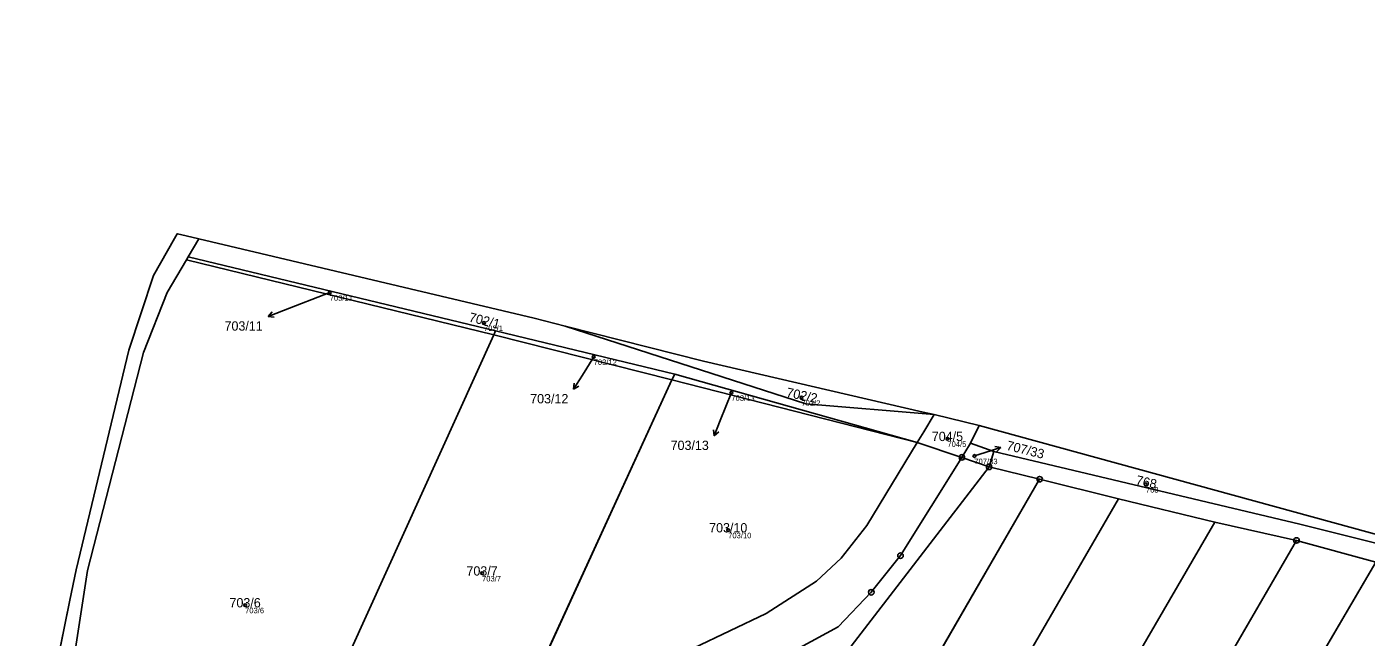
# Model space of a CAD drawing. Extents: x -603967 to -594699, y -1179315 to -1165625.
# Drawn here: x -598492.8 to -598248.8, y -1172051.9 to -1171940.7 of the extents above; entities that cross this region are included whole.
import ezdxf

# ---------------------------------------------------------------- set-up
doc = ezdxf.new("R2010")
doc.units = 0
for name, color, linetype in [('Definiční body', 7, 'Continuous'), ('Hranice parcel', 7, 'Continuous'), ('Parcelní čísla', 7, 'Continuous'), ('Polygon ku', 7, 'Continuous'), ('Polygon parcely', 7, 'Continuous'), ('Pop  PČ popisy', 7, 'Continuous'), ('Značky bodu BP', 7, 'Continuous')]:
    doc.layers.add(name, color=color, linetype=linetype)

msp = doc.modelspace()

# ---------------------------------------------------------------- linework, layer by layer
at = {"layer": 'Definiční body'}
for centre in [(-598437.61, -1171989.08994), (-598409.52, -1171994.60994), (-598389.54, -1172000.78994), (-598364.46, -1172007.31994), (-598351.7, -1172008.21994), (-598325.11, -1172015.71994), (-598320.2, -1172018.85994), (-598288.96, -1172024.02994), (-598365.04, -1172032.35994), (-598409.87, -1172040.22994), (-598453.03, -1172046.01994)]:
    msp.add_circle(centre, 0.25, dxfattribs=at)
at = {"layer": 'Hranice parcel'}
for p, q in [((-598465.39, -1171978.38), (-598465.9, -1171979.26)), ((-598464.8, -1171978.48), (-598465.39, -1171978.38)), ((-598461.45, -1171979.32), (-598464.8, -1171978.48)), ((-598465.9, -1171979.26), (-598469.7, -1171985.95)), ((-598463.38, -1171982.59), (-598461.45, -1171979.32)), ((-598461.45, -1171979.32), (-598400.36, -1171993.78)), ((-598463.68, -1171983.11), (-598463.38, -1171982.59)), ((-598407.74, -1171996.76), (-598463.68, -1171983.11)), ((-598463.38, -1171982.59), (-598407.44, -1171996.09)), ((-598394.72, -1171995.21), (-598400.36, -1171993.78)), ((-598407.74, -1171996.76), (-598407.44, -1171996.09)), ((-598407.44, -1171996.09), (-598374.77, -1172003.98)), ((-598407.74, -1171996.76), (-598375.28, -1172005.01)), ((-598375.28, -1172005.01), (-598405.29, -1172070.42)), ((-598375.28, -1172005.01), (-598374.77, -1172003.98)), ((-598330.61, -1172016.41), (-598375.28, -1172005.01)), ((-598374.77, -1172003.98), (-598330.61, -1172016.41)), ((-598327.53, -1172011.33), (-598329.53, -1172010.87)), ((-598327.53, -1172011.33), (-598319.33, -1172013.31)), ((-598320.93, -1172016.51), (-598319.33, -1172013.31)), ((-598322.47, -1172019.12), (-598330.61, -1172016.41)), ((-598320.93, -1172016.51), (-598316.66, -1172018.03)), ((-598316.66, -1172018.03), (-598317.51, -1172020.84)), ((-598317.51, -1172020.84), (-598322.47, -1172019.12)), ((-598346, -1172088.22), (-598308.31, -1172023.09)), ((-598317.51, -1172020.84), (-598343.23, -1172054.29)), ((-598308.31, -1172023.09), (-598317.51, -1172020.84)), ((-598308.31, -1172023.09), (-598293.97, -1172026.64)), ((-598293.97, -1172026.64), (-598333.7, -1172095.38)), ((-598276.39, -1172030.89), (-598293.97, -1172026.64)), ((-598261.53, -1172034.25), (-598276.39, -1172030.89)), ((-598322.55, -1172139.42), (-598261.53, -1172034.25)), ((-598247.09, -1172038.18), (-598261.53, -1172034.25)), ((-598483.81, -1172039.59), (-598484.93, -1172045.11)), ((-598308.72, -1172143.41), (-598247.09, -1172038.18)), ((-598484.93, -1172045.11), (-598491.5, -1172077.55))]:
    msp.add_line(p, q, dxfattribs=at)
for points in [[(-598492.79, -1172111.65), (-598481.73, -1172039.73), (-598471.52, -1172000), (-598467.2, -1171989.07), (-598463.68, -1171983.11)], [(-598469.7, -1171985.95), (-598474.23, -1171999.57), (-598483.81, -1172039.59)], [(-598327.53, -1172011.33), (-598350.88, -1172009.38), (-598394.72, -1171995.21)], [(-598394.72, -1171995.21), (-598369.52, -1172001.59), (-598329.53, -1172010.87)], [(-598449.97, -1172091.41), (-598450.36, -1172090.71), (-598407.74, -1171996.76)], [(-598330.61, -1172016.41), (-598329.43, -1172014.48), (-598327.53, -1172011.33)], [(-598319.33, -1172013.31), (-598244.28, -1172033.9), (-598146.44, -1172059.84), (-597972.89, -1172102), (-597944.79, -1172109.68)], [(-598330.61, -1172016.41), (-598339.81, -1172031.52), (-598344.44, -1172037.45), (-598348.95, -1172041.69), (-598358.14, -1172047.54), (-598371.35, -1172053.9), (-598401.85, -1172068.91), (-598405.29, -1172070.42)], [(-598322.47, -1172019.12), (-598321.96, -1172018.2), (-598320.93, -1172016.51)], [(-597977.08, -1172102.23), (-598260.91, -1172031.29), (-598316.66, -1172018.03)], [(-598364.01, -1172060.34), (-598345.03, -1172050), (-598338.98, -1172043.69), (-598333.65, -1172037.02), (-598322.47, -1172019.12)], [(-598276.39, -1172030.89), (-598348.36, -1172154.77), (-598351.37, -1172159.92)]]:
    msp.add_lwpolyline(points, dxfattribs=at)
at = {"layer": 'Polygon ku'}
for points in [[(-597842.88, -1171928.34), (-597873.95, -1171984.89), (-597943.43, -1172107.29), (-597944.79, -1172109.68), (-597972.89, -1172102), (-598146.44, -1172059.84), (-598244.28, -1172033.9), (-598319.33, -1172013.31), (-598327.53, -1172011.33), (-598329.53, -1172010.87), (-598369.52, -1172001.59), (-598394.72, -1171995.21), (-598400.36, -1171993.78), (-598461.45, -1171979.32), (-598464.8, -1171978.48), (-598465.39, -1171978.38), (-598465.9, -1171979.26)], [(-598465.9, -1171979.26), (-598469.7, -1171985.95), (-598474.23, -1171999.57), (-598483.81, -1172039.59), (-598484.93, -1172045.11), (-598491.5, -1172077.55)]]:
    msp.add_lwpolyline(points, dxfattribs=at)
at = {"layer": 'Polygon parcely'}
for points in [[(-598492.79, -1172111.65), (-598481.73, -1172039.73), (-598471.52, -1172000), (-598467.2, -1171989.07), (-598463.68, -1171983.11), (-598463.38, -1171982.59), (-598461.45, -1171979.32), (-598464.8, -1171978.48), (-598465.39, -1171978.38), (-598465.9, -1171979.26), (-598469.7, -1171985.95), (-598474.23, -1171999.57), (-598483.81, -1172039.59), (-598484.93, -1172045.11), (-598491.5, -1172077.55)], [(-597977.08, -1172102.23), (-598260.91, -1172031.29), (-598316.66, -1172018.03), (-598317.51, -1172020.84), (-598308.31, -1172023.09), (-598293.97, -1172026.64), (-598276.39, -1172030.89), (-598261.53, -1172034.25), (-598247.09, -1172038.18)]]:
    msp.add_lwpolyline(points, dxfattribs=at)
for points in [[(-598327.53, -1172011.33), (-598350.88, -1172009.38), (-598394.72, -1171995.21), (-598400.36, -1171993.78), (-598461.45, -1171979.32), (-598463.38, -1171982.59), (-598407.44, -1171996.09), (-598374.77, -1172003.98), (-598330.61, -1172016.41), (-598329.43, -1172014.48)], [(-598463.68, -1171983.11), (-598467.2, -1171989.07), (-598471.52, -1172000), (-598481.73, -1172039.73), (-598492.79, -1172111.65), (-598449.97, -1172091.41), (-598450.36, -1172090.71), (-598407.74, -1171996.76)], [(-598407.44, -1171996.09), (-598463.38, -1171982.59), (-598463.68, -1171983.11), (-598407.74, -1171996.76)], [(-598374.77, -1172003.98), (-598407.44, -1171996.09), (-598407.74, -1171996.76), (-598375.28, -1172005.01)], [(-598327.53, -1172011.33), (-598329.53, -1172010.87), (-598369.52, -1172001.59), (-598394.72, -1171995.21), (-598350.88, -1172009.38)], [(-598407.74, -1171996.76), (-598450.36, -1172090.71), (-598449.97, -1172091.41), (-598409.31, -1172072.18), (-598405.29, -1172070.42), (-598375.28, -1172005.01)], [(-598405.29, -1172070.42), (-598401.85, -1172068.91), (-598371.35, -1172053.9), (-598358.14, -1172047.54), (-598348.95, -1172041.69), (-598344.44, -1172037.45), (-598339.81, -1172031.52), (-598330.61, -1172016.41), (-598375.28, -1172005.01)], [(-598330.61, -1172016.41), (-598374.77, -1172003.98), (-598375.28, -1172005.01)], [(-598320.93, -1172016.51), (-598319.33, -1172013.31), (-598327.53, -1172011.33), (-598329.43, -1172014.48), (-598330.61, -1172016.41), (-598322.47, -1172019.12), (-598321.96, -1172018.2)], [(-598316.66, -1172018.03), (-598260.91, -1172031.29), (-597977.08, -1172102.23), (-597948.36, -1172110.72), (-597942.75, -1172112.02), (-597942.17, -1172109.1), (-597944.79, -1172109.68), (-597972.89, -1172102), (-598146.44, -1172059.84), (-598244.28, -1172033.9), (-598319.33, -1172013.31), (-598320.93, -1172016.51)], [(-598364.01, -1172060.34), (-598345.03, -1172050), (-598338.98, -1172043.69), (-598333.65, -1172037.02), (-598322.47, -1172019.12), (-598330.61, -1172016.41), (-598339.81, -1172031.52), (-598344.44, -1172037.45), (-598348.95, -1172041.69), (-598358.14, -1172047.54), (-598371.35, -1172053.9), (-598401.85, -1172068.91), (-598405.29, -1172070.42), (-598410.31, -1172081.36), (-598410.83, -1172082.12), (-598403.85, -1172079.17), (-598367.75, -1172062.11)], [(-598316.66, -1172018.03), (-598320.93, -1172016.51), (-598321.96, -1172018.2), (-598322.47, -1172019.12), (-598317.51, -1172020.84)], [(-598317.51, -1172020.84), (-598322.47, -1172019.12), (-598333.65, -1172037.02), (-598338.98, -1172043.69), (-598345.03, -1172050), (-598364.01, -1172060.34), (-598366.76, -1172065.25), (-598343.23, -1172054.29)], [(-598346, -1172088.22), (-598308.31, -1172023.09), (-598317.51, -1172020.84), (-598343.23, -1172054.29), (-598392.25, -1172139.87), (-598399.44, -1172151.86), (-598401.34, -1172155.39), (-598391.69, -1172159.86), (-598388.43, -1172161.42), (-598385.73, -1172156.81), (-598378.06, -1172143.31)], [(-598346, -1172088.22), (-598333.7, -1172095.38), (-598293.97, -1172026.64), (-598308.31, -1172023.09)], [(-598293.97, -1172026.64), (-598333.7, -1172095.38), (-598363.18, -1172146.4), (-598367.01, -1172152.96), (-598360.25, -1172156.75), (-598352.16, -1172161.27), (-598351.37, -1172159.92), (-598348.36, -1172154.77), (-598276.39, -1172030.89)], [(-598276.39, -1172030.89), (-598348.36, -1172154.77), (-598351.37, -1172159.92), (-598342.29, -1172165.19), (-598344.41, -1172168.84), (-598340.99, -1172170.77), (-598322.55, -1172139.42), (-598261.53, -1172034.25)], [(-598247.09, -1172038.18), (-598261.53, -1172034.25), (-598322.55, -1172139.42), (-598308.72, -1172143.41)], [(-598232.38, -1172042.06), (-598247.09, -1172038.18), (-598308.72, -1172143.41), (-598293.34, -1172147.3)]]:
    msp.add_lwpolyline(points, close=True, dxfattribs=at)
at = {"layer": 'Pop  PČ popisy'}
for p, q in [((-598437.61, -1171989.09), (-598446.04, -1171992.37)), ((-598446.04, -1171992.37), (-598448.842, -1171993.445)), ((-598448.842, -1171993.445), (-598448.086, -1171992.619)), ((-598448.842, -1171993.445), (-598447.727, -1171993.554)), ((-598389.54, -1172000.79), (-598391.6, -1172004.15)), ((-598391.6, -1172004.15), (-598393.19, -1172006.695)), ((-598393.19, -1172006.695), (-598393.084, -1172005.58)), ((-598393.19, -1172006.695), (-598392.235, -1172006.111)), ((-598364.46, -1172007.32), (-598366.48, -1172012.42)), ((-598366.48, -1172012.42), (-598367.604, -1172015.202)), ((-598367.604, -1172015.202), (-598367.693, -1172014.086)), ((-598367.604, -1172015.202), (-598366.765, -1172014.462)), ((-598320.2, -1172018.86), (-598318.21, -1172018.22)), ((-598318.21, -1172018.22), (-598315.356, -1172017.293)), ((-598315.356, -1172017.293), (-598316.463, -1172017.126)), ((-598315.356, -1172017.293), (-598316.154, -1172018.078))]:
    msp.add_line(p, q, dxfattribs=at)
at = {"layer": 'Značky bodu BP'}
for centre, radius in [((-598322.47, -1172019.11988), 0.5), ((-598322.47, -1172019.11988), 0.0303), ((-598317.51, -1172020.83988), 0.5), ((-598317.51, -1172020.83988), 0.0303), ((-598308.31, -1172023.08988), 0.5), ((-598308.31, -1172023.08988), 0.0303), ((-598261.53, -1172034.24988), 0.5), ((-598261.53, -1172034.24988), 0.0303), ((-598333.65, -1172037.01988), 0.5), ((-598333.65, -1172037.01988), 0.0303), ((-598338.98, -1172043.68988), 0.5), ((-598338.98, -1172043.68988), 0.0303)]:
    msp.add_circle(centre, radius, dxfattribs=at)

# ---------------------------------------------------------------- texts
at = {"layer": 'Definiční body'}
for s, p in [('703/11', (-598437.61, -1171990.579)), ('702/1', (-598409.52, -1171996.099)), ('703/12', (-598389.54, -1172002.279)), ('703/13', (-598364.46, -1172008.809)), ('702/2', (-598351.7, -1172009.709)), ('704/5', (-598325.11, -1172017.209)), ('707/33', (-598320.2, -1172020.349)), ('768', (-598288.96, -1172025.519)), ('703/10', (-598365.04, -1172033.849)), ('703/7', (-598409.87, -1172041.719)), ('703/6', (-598453.03, -1172047.509))]:
    msp.add_text(s, height=0.999996, dxfattribs=at).set_placement(p)
at = {"layer": 'Parcelní čísla'}
for s, rotation, p in [('702/1', 346, (-598412.374, -1171994.336)), ('702/2', 348, (-598354.562, -1172008.046)), ('707/33', 346, (-598314.462, -1172017.702)), ('768', 347, (-598290.898, -1172024.018))]:
    msp.add_text(s, height=1.699998, rotation=rotation, dxfattribs=at).set_placement(p)
for s, p in [('703/11', (-598456.772, -1171996.025)), ('703/12', (-598401.102, -1172009.275)), ('704/5', (-598327.946, -1172016.145)), ('703/13', (-598375.522, -1172017.775)), ('703/10', (-598368.506, -1172032.785)), ('703/7', (-598412.706, -1172040.655)), ('703/6', (-598455.866, -1172046.445))]:
    msp.add_text(s, height=1.699998, dxfattribs=at).set_placement(p)

doc.saveas('drawing.dxf')
